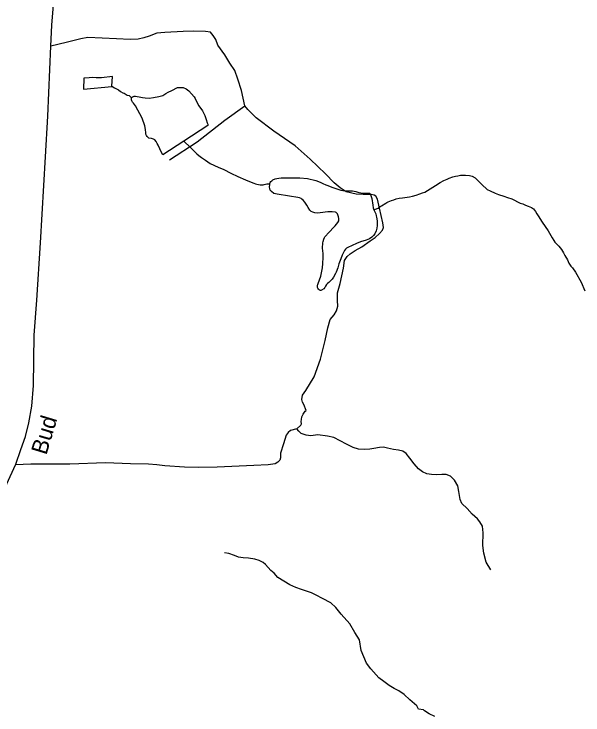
# Model space of a CAD drawing. Extents: x 2220236 to 2384410, y 720751 to 894131.
# Drawn here: x 2261721 to 2265045, y 822677 to 826772 of the extents above; entities that cross this region are included whole.
import ezdxf

# ---------------------------------------------------------------- set-up
doc = ezdxf.new("R2010")
doc.units = 0
doc.layers.add('Default', color=7, linetype='Continuous')

msp = doc.modelspace()

# ---------------------------------------------------------------- linework, layer by layer
at = {"layer": 'Default'}
for points in [[(2261626.3, 823916.8), (2261728.8, 824139.2), (2261730.6, 824143.2), (2261761.1, 824227.8), (2261788.6, 824304.6), (2261808.3, 824383.3), (2261824.1, 824481.8), (2261833.9, 824601.9), (2261839.5, 824896.1), (2261853.5, 825100), (2261875.2, 825434.6), (2261904.7, 825938.6), (2261918.5, 826174.8), (2261936.2, 826584.3), (2261942.1, 826708.3), (2261955.9, 826875.7)], [(2263069.4, 826235.9), (2263050.7, 826326.4), (2263029.1, 826391.4), (2263011.4, 826442.6), (2262981.9, 826485.9), (2262952.4, 826533.1), (2262911.1, 826590.2), (2262899.3, 826623.7), (2262885.5, 826647.3), (2262869.7, 826667), (2262840.2, 826670.9), (2262771.4, 826672.9), (2262708.4, 826670.9), (2262602.2, 826665), (2262555, 826661.1), (2262509.7, 826643.4), (2262478.8, 826633.3), (2262446.9, 826624.9), (2262398.9, 826624.5), (2262318.9, 826627.8), (2262152.6, 826635.5), (2262111.3, 826627.6), (2262024.7, 826606), (2261936.2, 826584.3)], [(2262292.5, 826350.3), (2262295.7, 826408.3), (2262231.9, 826399.8), (2262201.7, 826399.7), (2262179.8, 826401.8), (2262159.7, 826399), (2262129.9, 826398.6), (2262128.2, 826397), (2262126.5, 826333.1), (2262292.5, 826348.7), (2262292.5, 826350.3)], [(2262292.5, 826350.3), (2262308.4, 826340.8), (2262330.5, 826328.8), (2262342.8, 826320.4), (2262356.7, 826312.9), (2262364.5, 826309.4), (2262382.7, 826299.2), (2262392.8, 826295.7), (2262408.2, 826283)], [(2262408.2, 826283), (2262409.2, 826283.9), (2262409.6, 826284.6), (2262413.6, 826287.8), (2262415.9, 826289.4), (2262419.2, 826290.3), (2262423.5, 826291.8), (2262426.8, 826291.7), (2262430.7, 826291.7), (2262440.9, 826289.8), (2262453, 826287.9), (2262470.9, 826284.3), (2262486.6, 826282.3), (2262510.8, 826280.2), (2262536.9, 826284.6), (2262566.8, 826291.1), (2262590.6, 826297.2), (2262608.5, 826307.7), (2262622.4, 826315.6), (2262642.3, 826325.7), (2262676.5, 826342.3), (2262690.3, 826343.7), (2262700.1, 826344.1), (2262709.9, 826342.3), (2262726.2, 826334.8), (2262742.3, 826322.9), (2262758.4, 826306.2), (2262772.8, 826288.5), (2262779.8, 826277.9), (2262793.9, 826248.7), (2262799.9, 826236.5), (2262821.3, 826207.2), (2262832.7, 826187.2), (2262835.4, 826179), (2262839.8, 826167.4), (2262843.8, 826155.2), (2262850.3, 826137), (2262852.5, 826129.4), (2262853.9, 826121.2), (2262713.6, 826030)], [(2262713.6, 826030), (2262589.6, 825948.9), (2262579.8, 825967.1), (2262573.6, 825985.3), (2262563.2, 826006.8), (2262557.9, 826016.8), (2262550.9, 826028.4), (2262542.9, 826036.8), (2262535.1, 826040.9), (2262525, 826044.4), (2262509.3, 826048), (2262502.9, 826052.4), (2262499, 826056.4), (2262494.9, 826062.4), (2262492.1, 826069.7), (2262490.6, 826077.9), (2262488.4, 826098.6), (2262484.5, 826118.4), (2262469.7, 826163.6), (2262431.2, 826235.9), (2262418.7, 826251.6), (2262413, 826257.6), (2262410.8, 826261.6), (2262409.2, 826265.9), (2262407, 826271.5), (2262406.8, 826275.8), (2262407.6, 826281.3), (2262408.2, 826283)], [(2262629.7, 825920.9), (2262791, 826025.2), (2262952.4, 826153.2), (2263069.4, 826235.9)], [(2263373.4, 824347.9), (2263397, 824369.6), (2263400.9, 824377.4), (2263399, 824391.2), (2263400.9, 824403), (2263402.9, 824418.8), (2263410.8, 824434.5), (2263422.6, 824452.3), (2263428.5, 824456.2), (2263414.7, 824491.6), (2263406.8, 824505.4), (2263402.9, 824519.2), (2263406.8, 824544.8), (2263426.5, 824572.3), (2263475.7, 824653.1), (2263511.1, 824755.4), (2263538.7, 824865.7), (2263554.4, 824938.5), (2263568.2, 824987.7), (2263591.8, 825015.3), (2263605.6, 825038.9), (2263613.4, 825064.5), (2263611.5, 825098), (2263611.5, 825143.3), (2263627.2, 825198.4), (2263646.9, 825287), (2263652.8, 825332.2), (2263668.5, 825355.9), (2263684.3, 825371.6), (2263713.8, 825391.3), (2263753.1, 825413), (2263802.3, 825446.4), (2263831.8, 825466.1), (2263857.4, 825489.7), (2263873.1, 825509.4), (2263879, 825525.2), (2263875.1, 825552.7), (2263857.4, 825637.4), (2263845.6, 825690.5), (2263835.7, 825708.3), (2263825.9, 825714.2), (2263808.2, 825718.1), (2263761, 825718.1), (2263719.7, 825720.1), (2263662.6, 825733.9), (2263627.2, 825757.5), (2263591.8, 825787), (2263540.6, 825838.2), (2263452.1, 825924.8), (2263363.6, 826001.6), (2263239.6, 826088.2), (2263135.3, 826165), (2263087.1, 826214.2), (2263069.4, 826235.9)], [(2262713.6, 826030), (2262751.2, 825992.1), (2262765.7, 825978.7), (2262789.5, 825954.6), (2262801.7, 825945.2), (2262815.9, 825933.4), (2262839.9, 825919.1), (2262868, 825899.5), (2262914.5, 825878.2), (2262946.7, 825864.4), (2262988.5, 825842.9), (2263028.8, 825823.4), (2263072.7, 825803.4), (2263107.2, 825789.6), (2263123.1, 825783.7), (2263132.2, 825780.9), (2263139.1, 825778.4), (2263148.9, 825775.6), (2263159, 825773.8), (2263168.2, 825773.6), (2263177, 825774.4), (2263183, 825776.5), (2263191.2, 825779), (2263199.1, 825780.5), (2263215.9, 825780.8)], [(2263824.1, 825628.1), (2263848.3, 825638.1), (2263859.9, 825647.1), (2263868.2, 825652.5), (2263893.8, 825666.7), (2263899.8, 825670.8), (2263907.7, 825674.6), (2263917.7, 825679.3), (2263927.6, 825683.4), (2263939.5, 825687.1), (2263953.7, 825691.7), (2263971.5, 825695.6), (2263991.5, 825697.5), (2264003.7, 825699.9), (2264031.3, 825704.2), (2264049.1, 825708.8), (2264071.2, 825714.9), (2264091.4, 825721), (2264106.9, 825727.2), (2264121.1, 825732.5), (2264153, 825751.5), (2264182.9, 825769.9), (2264210.5, 825788.1), (2264233.1, 825799.1), (2264251.6, 825807.9), (2264264.2, 825813.2), (2264284.3, 825820.3), (2264300.2, 825824.9), (2264313.7, 825827.9), (2264330.1, 825830.9), (2264359, 825830.9), (2264381.9, 825829.8), (2264398.2, 825825.2), (2264416.4, 825816), (2264454.6, 825775.8), (2264484.9, 825747.9), (2264503.1, 825738.7), (2264532.9, 825725), (2264551.2, 825718.7), (2264583.1, 825707.5), (2264604.9, 825701.2), (2264629.4, 825693.5), (2264679.4, 825667.8), (2264693.7, 825662.6), (2264709.6, 825656.4), (2264725.6, 825650.5), (2264743.8, 825642.5), (2264755.8, 825635.1), (2264767.9, 825619.1), (2264776.1, 825605.1), (2264784.1, 825592.5), (2264806.3, 825557), (2264824.5, 825531), (2264842.9, 825505.4), (2264865.4, 825463.9), (2264875.2, 825449.6), (2264881.3, 825439.6), (2264889.7, 825432.2), (2264903.7, 825416.2), (2264919.7, 825396.2), (2264932.1, 825377.9), (2264940, 825362.3), (2264954.6, 825336.4), (2264962.7, 825316.6), (2264974.4, 825298.3), (2264984.8, 825289.2), (2265001, 825264.9), (2265035.5, 825205.2), (2265055.8, 825155.6)], [(2263215.9, 825780.8), (2263215.9, 825781.8), (2263218, 825787.3), (2263221.1, 825793.1), (2263226.7, 825798.6), (2263232.7, 825802.7), (2263247, 825809), (2263255.9, 825812.1), (2263267.4, 825814.2), (2263282.5, 825815.5), (2263337, 825816), (2263391.8, 825815.8), (2263435.3, 825810.7), (2263485.2, 825799.8), (2263509, 825789.5), (2263524.9, 825781.9), (2263543.1, 825774), (2263555.1, 825769.8), (2263578.9, 825760.1), (2263589, 825756), (2263607.2, 825750.7), (2263631.3, 825742.7), (2263641.4, 825740.8), (2263667.3, 825738.6), (2263685.4, 825739.2), (2263699.5, 825739), (2263717.4, 825735.3), (2263735.3, 825729), (2263747.4, 825727.1), (2263763.2, 825726.2), (2263777.3, 825725.9), (2263787.4, 825725.7), (2263797.3, 825726.1), (2263801.5, 825722.1), (2263805.5, 825712.2), (2263811.7, 825694), (2263817.8, 825656.1), (2263819.4, 825640.4), (2263824.1, 825628.1)], [(2263215.3, 825752.9), (2263214.5, 825761.1), (2263215.1, 825776.9), (2263215.9, 825780.8)], [(2263824.1, 825628.1), (2263834.4, 825604), (2263837.8, 825594.1), (2263839.6, 825585.2), (2263841.4, 825576), (2263842.7, 825561.2), (2263843.7, 825546.4), (2263843.2, 825536.6), (2263840.6, 825521.2), (2263837.3, 825506.5), (2263829.7, 825488.6), (2263822, 825478), (2263811.6, 825468.3), (2263798, 825459.8), (2263777.8, 825452), (2263746.4, 825441.1), (2263722, 825431.8), (2263696.2, 825420.9), (2263672.3, 825408.9), (2263664.6, 825403.5), (2263658.3, 825398.7), (2263652.6, 825390.6), (2263646.7, 825378.3), (2263638.9, 825363), (2263636.5, 825357.2), (2263625.8, 825332.8), (2263619.1, 825312.6), (2263613.4, 825290.4), (2263603.7, 825264.4), (2263599.9, 825256.2), (2263588, 825234.5), (2263579.9, 825223.8), (2263568.2, 825211.9), (2263560.5, 825203.9), (2263552.8, 825198.2), (2263546.4, 825191.7), (2263540.3, 825181.4), (2263536.6, 825173.9), (2263530.5, 825167.5), (2263518.5, 825159.5), (2263514.6, 825157.3), (2263510.6, 825157.4), (2263508, 825158.1), (2263504.5, 825161.4), (2263500.6, 825164.8), (2263496.5, 825171.5), (2263494.6, 825174.8), (2263494.1, 825180.7), (2263495.2, 825187.2), (2263496.2, 825191.1), (2263498.3, 825197), (2263506, 825219.8), (2263513.7, 825241.6), (2263523.5, 825290), (2263525, 825315.2), (2263526.7, 825349.6), (2263526.6, 825373.5), (2263524.3, 825403.8), (2263525.9, 825435.9), (2263528, 825444), (2263531.9, 825457.7), (2263535.7, 825467.5), (2263537.8, 825470.1), (2263561.6, 825498.1), (2263589.4, 825526.4), (2263597.8, 825534.4), (2263606.2, 825544.1), (2263613.6, 825554.4), (2263618.8, 825564.2), (2263618.7, 825578.3), (2263616.6, 825588.1), (2263610.7, 825604.7), (2263602.4, 825612.1), (2263598.5, 825613.8), (2263580.5, 825615.8), (2263554.2, 825615.7), (2263510.5, 825611.7), (2263494.4, 825609.4), (2263478.7, 825611.3), (2263467.9, 825614.2), (2263456.6, 825619.3), (2263448.5, 825626.7), (2263440.3, 825641), (2263432, 825654.9), (2263419.9, 825672.6), (2263410.7, 825684.3), (2263402.6, 825691.6), (2263398.4, 825695), (2263389.6, 825698.5), (2263379.8, 825700.3), (2263329.8, 825707.9), (2263257.6, 825719.2), (2263239.6, 825724.5), (2263225.4, 825734.7), (2263219.6, 825740.7), (2263217.4, 825744), (2263215.3, 825752.9)], [(2263373.4, 824347.9), (2263336, 824338.1), (2263322.2, 824328.2), (2263310.4, 824312.5), (2263294.7, 824261.3), (2263279, 824206.2), (2263279, 824178.6), (2263275, 824164.8), (2263263.2, 824153), (2263247.5, 824145.1), (2263206.2, 824139.2), (2263121.6, 824135.3), (2262907.1, 824125.5), (2262800.9, 824123.5), (2262716.3, 824125.5), (2262602.2, 824133.3), (2262555, 824139.2), (2262507.7, 824143.2), (2262401.5, 824145.1), (2262255.9, 824149.1), (2262047.4, 824143.2), (2261819.1, 824143.2), (2261728.8, 824139.2)], [(2264506.6, 823525), (2264479.1, 823570.3), (2264465.3, 823621.5), (2264459.4, 823666.8), (2264461.4, 823741.6), (2264457.4, 823780.9), (2264443.7, 823804.6), (2264429.9, 823822.3), (2264398.4, 823849.8), (2264368.9, 823883.3), (2264337.4, 823912.8), (2264327.6, 823936.5), (2264319.7, 823981.7), (2264313.8, 824015.2), (2264294.2, 824048.7), (2264270.5, 824072.3), (2264246.9, 824082.1), (2264221.4, 824082.1), (2264191.8, 824080.2), (2264160.4, 824082.1), (2264132.8, 824086.1), (2264107.2, 824097.9), (2264083.6, 824115.6), (2264060, 824145.1), (2264034.5, 824176.6), (2264012.8, 824204.2), (2263993.1, 824218), (2263967.6, 824223.9), (2263938.1, 824227.8), (2263902.6, 824235.7), (2263879, 824241.6), (2263857.4, 824239.6), (2263823.9, 824233.7), (2263800.3, 824229.8), (2263770.8, 824227.8), (2263733.4, 824229.8), (2263702, 824239.6), (2263664.6, 824259.3), (2263627.2, 824279), (2263589.8, 824298.7), (2263552.4, 824306.6), (2263495.4, 824314.4), (2263456, 824308.5), (2263428.5, 824312.5), (2263399, 824322.3), (2263385.2, 824334.1), (2263373.4, 824347.9)], [(2263418.9, 823404.5), (2263400.7, 823410.4), (2263366.8, 823421.9), (2263332.7, 823437.4), (2263298.4, 823459.4), (2263262.1, 823480.5), (2263241.9, 823504.9), (2263221.9, 823520.7), (2263189.5, 823556.8), (2263177.3, 823568.6), (2263153.6, 823579.5), (2263127.2, 823587.6), (2263091.2, 823593.3), (2263059.1, 823595.6), (2263033, 823599.4), (2263009.2, 823608.8), (2262977, 823620.3), (2262950.8, 823624.1)], [(2264179.4, 822667.1), (2264147.2, 822683.2), (2264118.7, 822701.2), (2264112.9, 822706.9), (2264084.8, 822710.7), (2264074.4, 822730), (2264034.1, 822765.9), (2264000, 822795.5), (2263969.9, 822817.4), (2263942, 822831.1), (2263913.5, 822848.8), (2263881.2, 822872.4), (2263853.1, 822894.3), (2263805, 822946.1), (2263780.4, 822979.4), (2263749.8, 823053.2), (2263739.3, 823115.8), (2263712.6, 823158.9), (2263682.5, 823208.8), (2263631.9, 823266.2), (2263601.5, 823303.9), (2263571.6, 823331.4), (2263523.2, 823357), (2263486.9, 823376.8), (2263459, 823390.5), (2263418.9, 823404.5)]]:
    msp.add_lwpolyline(points, dxfattribs=at)

# ---------------------------------------------------------------- texts
msp.add_text('Bud', height=95, rotation=73.2599, dxfattribs=at).set_placement((2261909.8, 824191.8))

doc.saveas('drawing.dxf')
